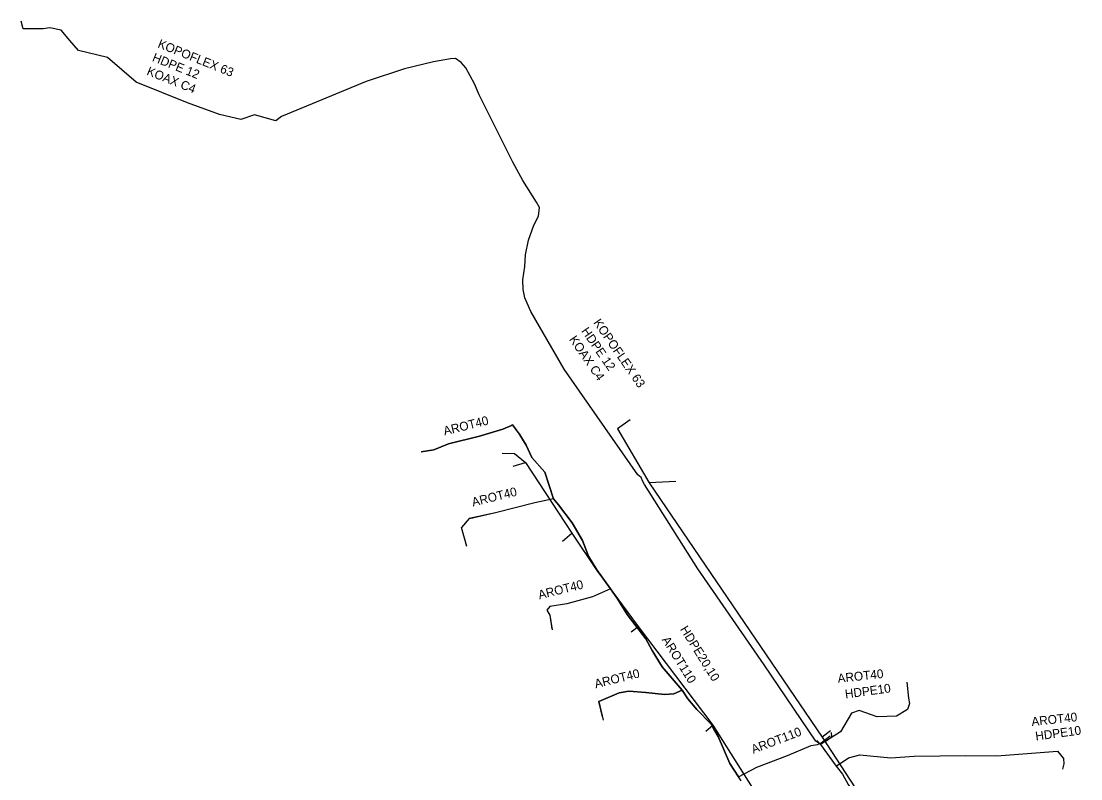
# Model space of a CAD drawing. Extents: x -651943 to -618711, y -1138561 to -1100552.
# Drawn here: x -641273.1 to -641183.3, y -1114392 to -1114327.8 of the extents above; entities that cross this region are included whole.
import ezdxf

# ---------------------------------------------------------------- set-up
doc = ezdxf.new("R2010")
doc.units = 0
for name, color, linetype in [('KT optika', 7, 'Continuous'), ('KT trasa', 7, 'Continuous'), ('KT zařízení', 7, 'Continuous')]:
    doc.layers.add(name, color=color, linetype=linetype)

msp = doc.modelspace()

# ---------------------------------------------------------------- linework, layer by layer
at = {"layer": 'KT optika'}
for p, q in [((-641272.94, -1114328.43), (-641273.1, -1114327.78)), ((-641271.24, -1114328.44), (-641272.94, -1114328.43)), ((-641270.68, -1114328.35), (-641271.24, -1114328.44)), ((-641269.7, -1114328.53), (-641270.68, -1114328.35)), ((-641268.97, -1114329.41), (-641269.7, -1114328.53)), ((-641268.23, -1114330.26), (-641268.97, -1114329.41)), ((-641265.79, -1114330.87), (-641268.23, -1114330.26)), ((-641263.36, -1114332.94), (-641265.79, -1114330.87)), ((-641238.15, -1114331.23), (-641240.62, -1114331.81)), ((-641236.71, -1114330.98), (-641238.15, -1114331.23)), ((-641236.27, -1114330.94), (-641236.71, -1114330.98)), ((-641235.8, -1114331.27), (-641236.27, -1114330.94)), ((-641235.4, -1114331.72), (-641235.8, -1114331.27)), ((-641240.62, -1114331.81), (-641243.87, -1114332.89)), ((-641234.66, -1114333.09), (-641235.4, -1114331.72)), ((-641259, -1114334.69), (-641263.36, -1114332.94)), ((-641243.87, -1114332.89), (-641251.02, -1114335.87)), ((-641234.27, -1114334.02), (-641234.66, -1114333.09)), ((-641233.79, -1114334.99), (-641234.27, -1114334.02)), ((-641256.3, -1114335.7), (-641259, -1114334.69)), ((-641231.41, -1114339.73), (-641233.79, -1114334.99)), ((-641254.47, -1114336.11), (-641256.3, -1114335.7)), ((-641253.31, -1114335.72), (-641254.47, -1114336.11)), ((-641251.5, -1114336.23), (-641253.31, -1114335.72)), ((-641251.02, -1114335.87), (-641251.5, -1114336.23)), ((-641230.57, -1114341.28), (-641231.41, -1114339.73)), ((-641229.41, -1114343.12), (-641230.57, -1114341.28)), ((-641229.17, -1114343.57), (-641229.41, -1114343.12)), ((-641229.26, -1114344.31), (-641229.17, -1114343.57)), ((-641230.09, -1114346.34), (-641229.65, -1114345.08)), ((-641229.65, -1114345.08), (-641229.26, -1114344.31)), ((-641230.35, -1114347.57), (-641230.09, -1114346.34)), ((-641230.41, -1114348.58), (-641230.35, -1114347.57)), ((-641230.57, -1114349.69), (-641230.41, -1114348.58)), ((-641230.56, -1114350.52), (-641230.57, -1114349.69)), ((-641230.41, -1114351.24), (-641230.56, -1114350.52)), ((-641229.91, -1114352.39), (-641230.41, -1114351.24)), ((-641227.06, -1114357.26), (-641229.91, -1114352.39)), ((-641220.84, -1114366.22), (-641227.06, -1114357.26)), ((-641232.26, -1114362.36), (-641231.55, -1114362.04)), ((-641231.45, -1114362), (-641231.55, -1114362.04)), ((-641230.87, -1114362.77), (-641231.45, -1114362)), ((-641231.45, -1114362), (-641230.83, -1114362.84)), ((-641236.88, -1114363.61), (-641234.26, -1114362.96)), ((-641234.26, -1114362.96), (-641232.26, -1114362.36)), ((-641230.83, -1114362.84), (-641230.28, -1114363.7)), ((-641238.13, -1114364.1), (-641236.88, -1114363.61)), ((-641230.28, -1114363.7), (-641229.81, -1114364.77)), ((-641239.19, -1114364.28), (-641238.13, -1114364.1)), ((-641229.81, -1114364.77), (-641228.7, -1114366)), ((-641228.7, -1114366), (-641227.97, -1114368.26)), ((-641220.53, -1114366.46), (-641220.84, -1114366.22)), ((-641220.39, -1114366.79), (-641220.53, -1114366.46)), ((-641220.26, -1114367.06), (-641220.39, -1114366.79)), ((-641215.74, -1114374.19), (-641220.26, -1114367.06)), ((-641227.97, -1114368.26), (-641229.55, -1114368.59)), ((-641227.97, -1114368.26), (-641227.54, -1114368.78)), ((-641229.55, -1114368.59), (-641232.89, -1114369.44)), ((-641227.54, -1114368.78), (-641226.38, -1114370.29)), ((-641235.12, -1114369.94), (-641235.77, -1114370.7)), ((-641232.89, -1114369.44), (-641235.11, -1114369.96)), ((-641226.38, -1114370.29), (-641225.51, -1114371.78)), ((-641235.335, -1114372.313), (-641235.77, -1114370.7)), ((-641225.51, -1114371.78), (-641225, -1114373.11)), ((-641225, -1114373.11), (-641224.29, -1114374.27)), ((-641224.29, -1114374.27), (-641223.13, -1114375.88)), ((-641210.12, -1114382.33), (-641215.74, -1114374.19)), ((-641224.67, -1114376.58), (-641226.84, -1114377.16)), ((-641223.13, -1114375.88), (-641224.67, -1114376.58)), ((-641223.13, -1114375.88), (-641222.56, -1114376.73)), ((-641228.28, -1114377.4), (-641228.53, -1114377.7)), ((-641226.84, -1114377.16), (-641228.28, -1114377.4)), ((-641222.56, -1114376.73), (-641221.73, -1114378.06)), ((-641228.53, -1114377.7), (-641228.29, -1114378.13)), ((-641228.29, -1114378.13), (-641228.104, -1114379.274)), ((-641221.73, -1114378.06), (-641220.15, -1114380.14)), ((-641220.15, -1114380.14), (-641219.61, -1114381.12)), ((-641219.61, -1114381.12), (-641218.75, -1114382.5)), ((-641218.75, -1114382.5), (-641217.08, -1114384.49)), ((-641205.73, -1114388.79), (-641210.12, -1114382.33)), ((-641222.4, -1114384.71), (-641221.58, -1114384.57)), ((-641221.58, -1114384.57), (-641220.15, -1114384.68)), ((-641217.78, -1114384.79), (-641217.08, -1114384.49)), ((-641217.08, -1114384.49), (-641216.59, -1114385.22)), ((-641224.14, -1114385.45), (-641222.4, -1114384.71)), ((-641223.82, -1114386.74), (-641224.14, -1114385.45)), ((-641220.15, -1114384.68), (-641218.57, -1114384.84)), ((-641218.57, -1114384.84), (-641217.78, -1114384.79)), ((-641216.59, -1114385.22), (-641215.82, -1114386.12)), ((-641215.82, -1114386.12), (-641214.62, -1114387.35)), ((-641214.62, -1114387.35), (-641214.39, -1114387.79)), ((-641214.39, -1114387.79), (-641214.02, -1114388.4)), ((-641214.02, -1114388.4), (-641213.02, -1114390.69)), ((-641206.12, -1114389.18), (-641205.61, -1114389.08)), ((-641205.44, -1114388.99), (-641205.73, -1114388.79)), ((-641205.61, -1114389.08), (-641204.86, -1114388.78)), ((-641205.29, -1114388.97), (-641205.44, -1114388.99)), ((-641204.51, -1114388.38), (-641205.29, -1114388.97)), ((-641204.86, -1114388.78), (-641204.38, -1114388.43)), ((-641210.73, -1114391.01), (-641208.15, -1114390.02)), ((-641208.15, -1114390.02), (-641206.12, -1114389.18)), ((-641213.02, -1114390.69), (-641212.29, -1114391.83)), ((-641212.29, -1114391.83), (-641210.73, -1114391.01))]:
    msp.add_line(p, q, dxfattribs=at)
for points in [[(-641197.89, -1114385.15), (-641197.8, -1114385.6), (-641197.97, -1114386.13), (-641198.91, -1114386.68), (-641200.55, -1114386.75), (-641202.06, -1114386.21), (-641202.72, -1114386.43), (-641203.64, -1114388), (-641205.33, -1114389.08)], [(-641205.66, -1114388.74), (-641205.33, -1114389.08), (-641204, -1114390.91)], [(-641204, -1114390.91), (-641202.96, -1114390.2), (-641202.01, -1114389.96), (-641199.37, -1114390.22), (-641197.39, -1114390.07), (-641193.06, -1114390.01), (-641190.39, -1114390.03), (-641185.25, -1114389.64), (-641184.75, -1114390.28), (-641184.71, -1114390.71)], [(-641204, -1114390.91), (-641203.48, -1114391.61), (-641203, -1114392.48), (-641198.19, -1114399.57), (-641194.53, -1114405.41), (-641193.75, -1114407.08), (-641192.82, -1114409.54), (-641192.12, -1114412.62)]]:
    msp.add_lwpolyline(points, dxfattribs=at)
at = {"layer": 'KT trasa'}
for p, q in [((-641272.94, -1114328.43), (-641273.1, -1114327.78)), ((-641271.24, -1114328.44), (-641272.94, -1114328.43)), ((-641270.68, -1114328.35), (-641271.24, -1114328.44)), ((-641269.7, -1114328.53), (-641270.68, -1114328.35)), ((-641268.97, -1114329.41), (-641269.7, -1114328.53)), ((-641268.23, -1114330.26), (-641268.97, -1114329.41)), ((-641265.79, -1114330.87), (-641268.23, -1114330.26)), ((-641263.36, -1114332.94), (-641265.79, -1114330.87)), ((-641238.15, -1114331.23), (-641240.62, -1114331.81)), ((-641236.71, -1114330.98), (-641238.15, -1114331.23)), ((-641236.27, -1114330.94), (-641236.71, -1114330.98)), ((-641235.8, -1114331.27), (-641236.27, -1114330.94)), ((-641235.4, -1114331.72), (-641235.8, -1114331.27)), ((-641240.62, -1114331.81), (-641243.87, -1114332.89)), ((-641234.66, -1114333.09), (-641235.4, -1114331.72)), ((-641259, -1114334.69), (-641263.36, -1114332.94)), ((-641243.87, -1114332.89), (-641251.02, -1114335.87)), ((-641234.27, -1114334.02), (-641234.66, -1114333.09)), ((-641233.79, -1114334.99), (-641234.27, -1114334.02)), ((-641256.3, -1114335.7), (-641259, -1114334.69)), ((-641231.41, -1114339.73), (-641233.79, -1114334.99)), ((-641254.47, -1114336.11), (-641256.3, -1114335.7)), ((-641253.31, -1114335.72), (-641254.47, -1114336.11)), ((-641251.5, -1114336.23), (-641253.31, -1114335.72)), ((-641251.02, -1114335.87), (-641251.5, -1114336.23)), ((-641230.57, -1114341.28), (-641231.41, -1114339.73)), ((-641229.41, -1114343.12), (-641230.57, -1114341.28)), ((-641229.17, -1114343.57), (-641229.41, -1114343.12)), ((-641229.26, -1114344.31), (-641229.17, -1114343.57)), ((-641230.09, -1114346.34), (-641229.65, -1114345.08)), ((-641229.65, -1114345.08), (-641229.26, -1114344.31)), ((-641230.35, -1114347.57), (-641230.09, -1114346.34)), ((-641230.41, -1114348.58), (-641230.35, -1114347.57)), ((-641230.57, -1114349.69), (-641230.41, -1114348.58)), ((-641230.56, -1114350.52), (-641230.57, -1114349.69)), ((-641230.41, -1114351.24), (-641230.56, -1114350.52)), ((-641229.91, -1114352.39), (-641230.41, -1114351.24)), ((-641227.06, -1114357.26), (-641229.91, -1114352.39)), ((-641220.84, -1114366.22), (-641227.06, -1114357.26)), ((-641232.26, -1114362.36), (-641231.55, -1114362.04)), ((-641231.45, -1114362), (-641231.55, -1114362.04)), ((-641230.87, -1114362.77), (-641231.45, -1114362)), ((-641231.45, -1114362), (-641230.83, -1114362.84)), ((-641236.88, -1114363.61), (-641234.26, -1114362.96)), ((-641234.26, -1114362.96), (-641232.26, -1114362.36)), ((-641230.83, -1114362.84), (-641230.28, -1114363.7)), ((-641238.13, -1114364.1), (-641236.88, -1114363.61)), ((-641230.28, -1114363.7), (-641229.81, -1114364.77)), ((-641239.19, -1114364.28), (-641238.13, -1114364.1)), ((-641229.81, -1114364.77), (-641228.7, -1114366)), ((-641228.7, -1114366), (-641227.97, -1114368.26)), ((-641220.53, -1114366.46), (-641220.84, -1114366.22)), ((-641220.39, -1114366.79), (-641220.53, -1114366.46)), ((-641220.26, -1114367.06), (-641220.39, -1114366.79)), ((-641215.74, -1114374.19), (-641220.26, -1114367.06)), ((-641227.97, -1114368.26), (-641229.55, -1114368.59)), ((-641227.97, -1114368.26), (-641227.54, -1114368.78)), ((-641229.55, -1114368.59), (-641232.89, -1114369.44)), ((-641227.54, -1114368.78), (-641226.38, -1114370.29)), ((-641235.12, -1114369.94), (-641235.77, -1114370.7)), ((-641232.89, -1114369.44), (-641235.11, -1114369.96)), ((-641226.38, -1114370.29), (-641225.51, -1114371.78)), ((-641235.335, -1114372.313), (-641235.77, -1114370.7)), ((-641225.51, -1114371.78), (-641225, -1114373.11)), ((-641225, -1114373.11), (-641224.29, -1114374.27)), ((-641224.29, -1114374.27), (-641223.13, -1114375.88)), ((-641210.12, -1114382.33), (-641215.74, -1114374.19)), ((-641224.67, -1114376.58), (-641226.84, -1114377.16)), ((-641223.13, -1114375.88), (-641224.67, -1114376.58)), ((-641223.13, -1114375.88), (-641222.56, -1114376.73)), ((-641228.28, -1114377.4), (-641228.53, -1114377.7)), ((-641226.84, -1114377.16), (-641228.28, -1114377.4)), ((-641222.56, -1114376.73), (-641221.73, -1114378.06)), ((-641228.53, -1114377.7), (-641228.29, -1114378.13)), ((-641228.29, -1114378.13), (-641228.104, -1114379.274)), ((-641221.73, -1114378.06), (-641220.15, -1114380.14)), ((-641220.15, -1114380.14), (-641219.61, -1114381.12)), ((-641219.61, -1114381.12), (-641218.75, -1114382.5)), ((-641218.75, -1114382.5), (-641217.08, -1114384.49)), ((-641205.73, -1114388.79), (-641210.12, -1114382.33)), ((-641222.4, -1114384.71), (-641221.58, -1114384.57)), ((-641221.58, -1114384.57), (-641220.15, -1114384.68)), ((-641217.78, -1114384.79), (-641217.08, -1114384.49)), ((-641217.08, -1114384.49), (-641216.59, -1114385.22)), ((-641224.14, -1114385.45), (-641222.4, -1114384.71)), ((-641223.82, -1114386.74), (-641224.14, -1114385.45)), ((-641220.15, -1114384.68), (-641218.57, -1114384.84)), ((-641218.57, -1114384.84), (-641217.78, -1114384.79)), ((-641216.59, -1114385.22), (-641215.82, -1114386.12)), ((-641215.82, -1114386.12), (-641214.62, -1114387.35)), ((-641214.62, -1114387.35), (-641214.39, -1114387.79)), ((-641214.39, -1114387.79), (-641214.02, -1114388.4)), ((-641214.02, -1114388.4), (-641213.02, -1114390.69)), ((-641206.12, -1114389.18), (-641205.61, -1114389.08)), ((-641205.44, -1114388.99), (-641205.73, -1114388.79)), ((-641205.61, -1114389.08), (-641204.86, -1114388.78)), ((-641205.29, -1114388.97), (-641205.44, -1114388.99)), ((-641204.51, -1114388.38), (-641205.29, -1114388.97)), ((-641204.86, -1114388.78), (-641204.38, -1114388.43)), ((-641210.73, -1114391.01), (-641208.15, -1114390.02)), ((-641208.15, -1114390.02), (-641206.12, -1114389.18)), ((-641213.02, -1114390.69), (-641212.29, -1114391.83)), ((-641212.29, -1114391.83), (-641210.73, -1114391.01))]:
    msp.add_line(p, q, dxfattribs=at)
for points in [[(-641221.48, -1114361.56), (-641222.54, -1114362.32), (-641219.86, -1114366.9)], [(-641232.32, -1114364.4), (-641231.28, -1114364.42), (-641230.36, -1114365.18)], [(-641231.39, -1114365.5), (-641230.36, -1114365.18)], [(-641230.36, -1114365.18), (-641226.42, -1114371.17)], [(-641217.61, -1114366.78), (-641219.86, -1114366.9)], [(-641219.86, -1114366.9), (-641205.19, -1114388.46)], [(-641227.2, -1114371.84), (-641226.42, -1114371.17)], [(-641226.42, -1114371.17), (-641224.3, -1114374.34), (-641220.81, -1114379.08)], [(-641221.38, -1114379.54), (-641220.81, -1114379.08)], [(-641220.81, -1114379.08), (-641214.46, -1114387.44)], [(-641197.89, -1114385.15), (-641197.8, -1114385.6), (-641197.97, -1114386.13), (-641198.91, -1114386.68), (-641200.55, -1114386.75), (-641202.06, -1114386.21), (-641202.72, -1114386.43), (-641203.64, -1114388), (-641205.33, -1114389.08)], [(-641215.07, -1114387.96), (-641214.46, -1114387.44)], [(-641214.46, -1114387.44), (-641205.35, -1114401.91)], [(-641204.5, -1114387.92), (-641205.19, -1114388.46)], [(-641205.66, -1114388.74), (-641205.33, -1114389.08), (-641204, -1114390.91)], [(-641205.19, -1114388.46), (-641193.7, -1114406.13), (-641192.38, -1114409.51)], [(-641204, -1114390.91), (-641202.96, -1114390.2), (-641202.01, -1114389.96), (-641199.37, -1114390.22), (-641197.39, -1114390.07), (-641193.06, -1114390.01), (-641190.39, -1114390.03), (-641185.25, -1114389.64), (-641184.75, -1114390.28), (-641184.71, -1114390.71)], [(-641204, -1114390.91), (-641203.48, -1114391.61), (-641203, -1114392.48), (-641198.19, -1114399.57), (-641194.53, -1114405.41), (-641193.75, -1114407.08), (-641192.82, -1114409.54), (-641192.12, -1114412.62)]]:
    msp.add_lwpolyline(points, dxfattribs=at)
at = {"layer": 'KT zařízení'}
for p, q in [((-641272.94, -1114328.43), (-641273.1, -1114327.78)), ((-641271.24, -1114328.44), (-641272.94, -1114328.43)), ((-641270.68, -1114328.35), (-641271.24, -1114328.44)), ((-641269.7, -1114328.53), (-641270.68, -1114328.35)), ((-641268.97, -1114329.41), (-641269.7, -1114328.53)), ((-641268.23, -1114330.26), (-641268.97, -1114329.41)), ((-641265.79, -1114330.87), (-641268.23, -1114330.26)), ((-641263.36, -1114332.94), (-641265.79, -1114330.87)), ((-641238.15, -1114331.23), (-641240.62, -1114331.81)), ((-641236.71, -1114330.98), (-641238.15, -1114331.23)), ((-641236.27, -1114330.94), (-641236.71, -1114330.98)), ((-641235.8, -1114331.27), (-641236.27, -1114330.94)), ((-641235.4, -1114331.72), (-641235.8, -1114331.27)), ((-641240.62, -1114331.81), (-641243.87, -1114332.89)), ((-641234.66, -1114333.09), (-641235.4, -1114331.72)), ((-641259, -1114334.69), (-641263.36, -1114332.94)), ((-641243.87, -1114332.89), (-641251.02, -1114335.87)), ((-641234.27, -1114334.02), (-641234.66, -1114333.09)), ((-641233.79, -1114334.99), (-641234.27, -1114334.02)), ((-641256.3, -1114335.7), (-641259, -1114334.69)), ((-641231.41, -1114339.73), (-641233.79, -1114334.99)), ((-641254.47, -1114336.11), (-641256.3, -1114335.7)), ((-641253.31, -1114335.72), (-641254.47, -1114336.11)), ((-641251.5, -1114336.23), (-641253.31, -1114335.72)), ((-641251.02, -1114335.87), (-641251.5, -1114336.23)), ((-641230.57, -1114341.28), (-641231.41, -1114339.73)), ((-641229.41, -1114343.12), (-641230.57, -1114341.28)), ((-641229.17, -1114343.57), (-641229.41, -1114343.12)), ((-641229.26, -1114344.31), (-641229.17, -1114343.57)), ((-641230.09, -1114346.34), (-641229.65, -1114345.08)), ((-641229.65, -1114345.08), (-641229.26, -1114344.31)), ((-641230.35, -1114347.57), (-641230.09, -1114346.34)), ((-641230.41, -1114348.58), (-641230.35, -1114347.57)), ((-641230.57, -1114349.69), (-641230.41, -1114348.58)), ((-641230.56, -1114350.52), (-641230.57, -1114349.69)), ((-641230.41, -1114351.24), (-641230.56, -1114350.52)), ((-641229.91, -1114352.39), (-641230.41, -1114351.24)), ((-641227.06, -1114357.26), (-641229.91, -1114352.39)), ((-641220.84, -1114366.22), (-641227.06, -1114357.26)), ((-641231.55, -1114362.04), (-641232.26, -1114362.36)), ((-641231.45, -1114362), (-641231.55, -1114362.04)), ((-641230.87, -1114362.77), (-641231.45, -1114362)), ((-641234.26, -1114362.96), (-641236.88, -1114363.61)), ((-641232.26, -1114362.36), (-641234.26, -1114362.96)), ((-641230.83, -1114362.84), (-641230.87, -1114362.77)), ((-641230.28, -1114363.7), (-641230.83, -1114362.84)), ((-641236.88, -1114363.61), (-641238.13, -1114364.1)), ((-641229.81, -1114364.77), (-641230.28, -1114363.7)), ((-641238.13, -1114364.1), (-641239.186, -1114364.279)), ((-641228.7, -1114366), (-641229.81, -1114364.77)), ((-641227.97, -1114368.26), (-641228.7, -1114366)), ((-641220.53, -1114366.46), (-641220.84, -1114366.22)), ((-641220.39, -1114366.79), (-641220.53, -1114366.46)), ((-641220.26, -1114367.06), (-641220.39, -1114366.79)), ((-641215.74, -1114374.19), (-641220.26, -1114367.06)), ((-641227.97, -1114368.26), (-641229.55, -1114368.59)), ((-641227.54, -1114368.78), (-641227.97, -1114368.26)), ((-641229.55, -1114368.59), (-641232.89, -1114369.44)), ((-641226.38, -1114370.29), (-641227.54, -1114368.78)), ((-641235.12, -1114369.94), (-641235.77, -1114370.7)), ((-641232.89, -1114369.44), (-641235.12, -1114369.94)), ((-641225.51, -1114371.78), (-641226.38, -1114370.29)), ((-641235.335, -1114372.313), (-641235.77, -1114370.7)), ((-641225, -1114373.11), (-641225.51, -1114371.78)), ((-641224.29, -1114374.27), (-641225, -1114373.11)), ((-641223.13, -1114375.88), (-641224.29, -1114374.27)), ((-641210.12, -1114382.33), (-641215.74, -1114374.19)), ((-641224.67, -1114376.58), (-641226.84, -1114377.16)), ((-641223.13, -1114375.88), (-641224.67, -1114376.58)), ((-641222.56, -1114376.73), (-641223.13, -1114375.88)), ((-641228.28, -1114377.4), (-641228.53, -1114377.7)), ((-641226.84, -1114377.16), (-641228.28, -1114377.4)), ((-641221.73, -1114378.06), (-641222.56, -1114376.73)), ((-641228.53, -1114377.7), (-641228.29, -1114378.13)), ((-641228.29, -1114378.13), (-641228.09, -1114379.36)), ((-641220.15, -1114380.14), (-641221.73, -1114378.06)), ((-641219.61, -1114381.12), (-641220.15, -1114380.14)), ((-641218.75, -1114382.5), (-641219.61, -1114381.12)), ((-641217.08, -1114384.49), (-641218.75, -1114382.5)), ((-641205.73, -1114388.79), (-641210.12, -1114382.33)), ((-641221.58, -1114384.57), (-641222.4, -1114384.71)), ((-641220.15, -1114384.68), (-641221.58, -1114384.57)), ((-641217.08, -1114384.49), (-641217.78, -1114384.79)), ((-641216.59, -1114385.22), (-641217.08, -1114384.49)), ((-641198.022, -1114383.79), (-641197.89, -1114385.15)), ((-641222.4, -1114384.71), (-641224.14, -1114385.45)), ((-641224.14, -1114385.45), (-641223.753, -1114387.01)), ((-641218.57, -1114384.84), (-641220.15, -1114384.68)), ((-641217.78, -1114384.79), (-641218.57, -1114384.84)), ((-641215.82, -1114386.12), (-641216.59, -1114385.22)), ((-641214.62, -1114387.35), (-641215.82, -1114386.12)), ((-641214.39, -1114387.79), (-641214.62, -1114387.35)), ((-641214.02, -1114388.4), (-641214.39, -1114387.79)), ((-641204.38, -1114388.43), (-641204.405, -1114388.055)), ((-641213.02, -1114390.69), (-641214.02, -1114388.4)), ((-641206.12, -1114389.18), (-641205.61, -1114389.08)), ((-641205.44, -1114388.99), (-641205.73, -1114388.79)), ((-641205.61, -1114389.08), (-641204.86, -1114388.78)), ((-641205.29, -1114388.97), (-641205.44, -1114388.99)), ((-641204.51, -1114388.38), (-641205.29, -1114388.97)), ((-641204.86, -1114388.78), (-641204.38, -1114388.43)), ((-641210.73, -1114391.01), (-641208.15, -1114390.02)), ((-641208.15, -1114390.02), (-641206.12, -1114389.18)), ((-641212.29, -1114391.83), (-641213.02, -1114390.69)), ((-641184.71, -1114390.71), (-641184.83, -1114391.18)), ((-641212.29, -1114391.83), (-641210.73, -1114391.01)), ((-641212.06, -1114392.15), (-641212.29, -1114391.83))]:
    msp.add_line(p, q, dxfattribs=at)
for points in [[(-641197.89, -1114385.15), (-641197.8, -1114385.6), (-641197.97, -1114386.13), (-641198.91, -1114386.68), (-641200.55, -1114386.75), (-641202.06, -1114386.21), (-641202.72, -1114386.43), (-641203.64, -1114388), (-641205.33, -1114389.08)], [(-641197.89, -1114385.15), (-641197.8, -1114385.6), (-641197.97, -1114386.13), (-641198.91, -1114386.68), (-641200.55, -1114386.75), (-641202.06, -1114386.21), (-641202.72, -1114386.43), (-641203.64, -1114388), (-641205.33, -1114389.08)], [(-641197.89, -1114385.15), (-641197.8, -1114385.6), (-641197.97, -1114386.13), (-641198.91, -1114386.68), (-641200.55, -1114386.75), (-641202.06, -1114386.21), (-641202.72, -1114386.43), (-641203.64, -1114388), (-641205.33, -1114389.08)], [(-641205.66, -1114388.74), (-641205.33, -1114389.08), (-641204, -1114390.91)], [(-641204, -1114390.91), (-641202.96, -1114390.2), (-641202.01, -1114389.96), (-641199.37, -1114390.22), (-641197.39, -1114390.07), (-641193.06, -1114390.01), (-641190.39, -1114390.03), (-641185.25, -1114389.64), (-641184.75, -1114390.28), (-641184.71, -1114390.71)], [(-641204, -1114390.91), (-641203.48, -1114391.61), (-641203, -1114392.48), (-641198.19, -1114399.57), (-641194.53, -1114405.41), (-641193.75, -1114407.08), (-641192.82, -1114409.54), (-641192.12, -1114412.62)]]:
    msp.add_lwpolyline(points, dxfattribs=at)

# ---------------------------------------------------------------- texts
for s, rotation, p in [('KOPOFLEX 63', 338.13065, (-641261.585, -1114329.978)), ('HDPE 12', 338.13065, (-641262.051, -1114331.138)), ('KOAX C4', 338.13065, (-641262.516, -1114332.298)), ('KOPOFLEX 63', 304.62189, (-641224.626, -1114353.329)), ('HDPE 12', 304.62189, (-641225.655, -1114354.04)), ('KOAX C4', 304.62189, (-641226.683, -1114354.75)), ('AROT40', 13.93329, (-641237.209, -1114362.889)), ('AROT40', 13.93329, (-641234.802, -1114368.919)), ('AROT40', 13.93329, (-641229.172, -1114376.782)), ('HDPE20,10', 301.93068, (-641217.274, -1114379.314)), ('AROT110', 301.93068, (-641218.822, -1114380.201)), ('AROT40', 13.93329, (-641224.398, -1114384.321)), ('AROT40', 6.22196, (-641203.852, -1114383.858)), ('HDPE10', 7.78105, (-641203.216, -1114385.185)), ('AROT40', 6.22196, (-641187.422, -1114387.525)), ('AROT110', 20.99285, (-641211.046, -1114389.879)), ('HDPE10', 7.78105, (-641187.077, -1114388.755))]:
    msp.add_text(s, height=0.75, rotation=rotation, dxfattribs=at).set_placement(p)

doc.saveas('drawing.dxf')
